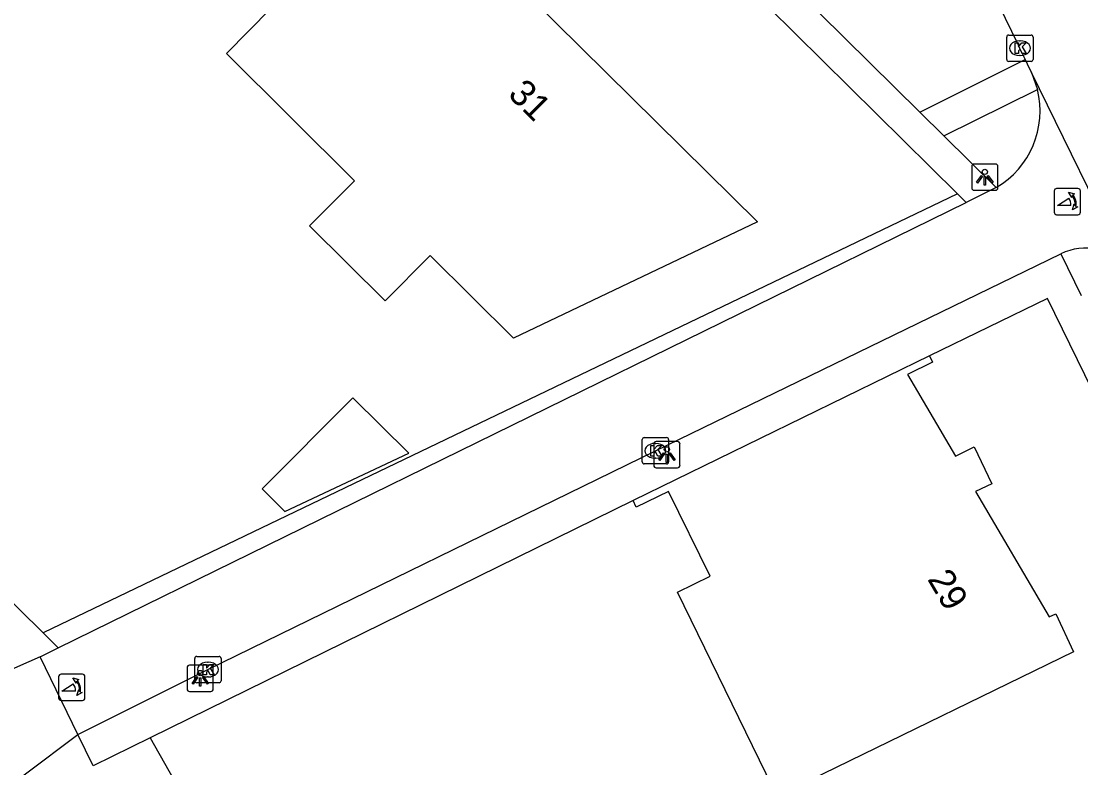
# Model space of a CAD drawing. Extents: x 160457 to 162082, y 388340 to 389736.
# Drawn here: x 160565.89 to 160606.15, y 389250.23 to 389278.62 of the extents above; entities that cross this region are included whole.
import ezdxf

# ---------------------------------------------------------------- set-up
doc = ezdxf.new("R2010")
doc.units = 0
for name, color, linetype in [('IMGEO_Fietspad_gesloten', 7, 'Continuous'), ('IMGEO_Fietspad_open', 7, 'Continuous'), ('IMGEO_Groenvoorziening', 7, 'Continuous'), ('IMGEO_Hek', 7, 'Continuous'), ('IMGEO_Kolk', 7, 'Continuous'), ('IMGEO_Lichtpunt', 7, 'Continuous'), ('IMGEO_Loofbos', 7, 'Continuous'), ('IMGEO_Pand', 7, 'Continuous'), ('IMGEO_Pand_nummerreeks', 7, 'Continuous'), ('IMGEO_Poller', 7, 'Continuous'), ('IMGEO_Rijbaan_lokaal_gesloten', 7, 'Continuous'), ('IMGEO_Voetpad_open', 7, 'Continuous')]:
    doc.layers.add(name, color=color, linetype=linetype)

msp = doc.modelspace()

# ---------------------------------------------------------------- linework, layer by layer
at = {"layer": 'IMGEO_Fietspad_gesloten'}
for points in [[(160566.609, 389254.449), (160560.976, 389251.968)], [(160568.044, 389251.495), (160566.609, 389254.449)], [(160565.214, 389249.369), (160566.054, 389250), (160568.044, 389251.495)]]:
    msp.add_lwpolyline(points, dxfattribs=at)
at = {"layer": 'IMGEO_Fietspad_open'}
for points in [[(160604.274, 389276.665), (160604.507, 389276.021)], [(160602.938, 389272.292), (160601.799, 389271.725)], [(160567.298, 389254.787), (160601.799, 389271.725)], [(160568.044, 389251.495), (160572.982, 389253.961), (160589.99, 389262.282), (160605.394, 389269.769)], [(160566.609, 389254.449), (160567.298, 389254.787)]]:
    msp.add_lwpolyline(points, dxfattribs=at)
for centre, radius, start, end in [((160601.23, 389275.205), 3.377, 300.3777, 13.9839), ((160606.309, 389267.93), 2.054, 37.6966, 116.4493)]:
    msp.add_arc(centre, radius, start, end, dxfattribs=at)
at = {"layer": 'IMGEO_Groenvoorziening'}
for points in [[(160601.464, 389272.056), (160566.726, 389255.359)], [(160570.784, 389251.368), (160573.677, 389246.255)]]:
    msp.add_lwpolyline(points, dxfattribs=at)
at = {"layer": 'IMGEO_Hek'}
for points in [[(160566.726, 389255.359), (160504.087, 389317.168), (160476.499, 389344.819)], [(160601.464, 389272.056), (160566.726, 389255.359)]]:
    msp.add_lwpolyline(points, dxfattribs=at)
at = {"layer": 'IMGEO_Kolk'}
for p, q in [((160603.337, 389277.163), (160603.337, 389278.015)), ((160603.412, 389278.089), (160604.264, 389278.089)), ((160603.825, 389277.869), (160603.85, 389277.869)), ((160604.338, 389278.015), (160604.338, 389277.163)), ((160604.264, 389277.089), (160603.412, 389277.089)), ((160603.848, 389277.309), (160603.823, 389277.309)), ((160589.488, 389261.857), (160589.488, 389262.709)), ((160589.563, 389262.783), (160590.415, 389262.783)), ((160589.976, 389262.563), (160590.001, 389262.563)), ((160590.489, 389262.709), (160590.489, 389261.857)), ((160590.415, 389261.783), (160589.563, 389261.783)), ((160589.999, 389262.003), (160589.974, 389262.003)), ((160572.556, 389254.462), (160573.408, 389254.462)), ((160572.481, 389253.536), (160572.481, 389254.388)), ((160572.969, 389254.242), (160572.994, 389254.242)), ((160573.482, 389254.388), (160573.482, 389253.536)), ((160572.992, 389253.682), (160572.967, 389253.682)), ((160573.408, 389253.462), (160572.556, 389253.462))]:
    msp.add_line(p, q, dxfattribs=at)
for points in [[(160603.337, 389277.163), (160603.337, 389278.015)], [(160603.412, 389278.089), (160604.264, 389278.089)], [(160604.338, 389278.015), (160604.338, 389277.163)], [(160603.658, 389277.789), (160603.781, 389277.789), (160603.781, 389277.638), (160603.911, 389277.789), (160604.075, 389277.789), (160603.929, 389277.638), (160604.082, 389277.389), (160603.93, 389277.389), (160603.845, 389277.553), (160603.781, 389277.486), (160603.781, 389277.389), (160603.658, 389277.389), (160603.658, 389277.789)], [(160604.264, 389277.089), (160603.412, 389277.089)], [(160589.488, 389261.857), (160589.488, 389262.709)], [(160589.563, 389262.783), (160590.415, 389262.783)], [(160590.489, 389262.709), (160590.489, 389261.857)], [(160589.809, 389262.483), (160589.932, 389262.483), (160589.932, 389262.332), (160590.062, 389262.483), (160590.226, 389262.483), (160590.08, 389262.332), (160590.233, 389262.083), (160590.081, 389262.083), (160589.996, 389262.247), (160589.932, 389262.18), (160589.932, 389262.083), (160589.809, 389262.083), (160589.809, 389262.483)], [(160590.415, 389261.783), (160589.563, 389261.783)], [(160572.556, 389254.462), (160573.408, 389254.462)], [(160572.481, 389253.536), (160572.481, 389254.388)], [(160572.802, 389254.162), (160572.925, 389254.162), (160572.925, 389254.011), (160573.055, 389254.162), (160573.219, 389254.162), (160573.073, 389254.011), (160573.226, 389253.762), (160573.074, 389253.762), (160572.989, 389253.926), (160572.925, 389253.859), (160572.925, 389253.762), (160572.802, 389253.762), (160572.802, 389254.162)], [(160573.482, 389254.388), (160573.482, 389253.536)], [(160573.408, 389253.462), (160572.556, 389253.462)]]:
    msp.add_lwpolyline(points, dxfattribs=at)
for centre, start, end in [((160603.414, 389278.013), 91.552, 178.448), ((160603.414, 389278.013), 91.552, 178.448), ((160604.262, 389278.013), 1.552, 88.448), ((160604.262, 389278.013), 1.552, 88.448), ((160603.414, 389277.165), 181.552, 268.448), ((160603.414, 389277.165), 181.552, 268.448), ((160604.262, 389277.165), 271.552, 358.448), ((160604.262, 389277.165), 271.552, 358.448), ((160589.565, 389262.707), 91.552, 178.448), ((160589.565, 389262.707), 91.552, 178.448), ((160590.413, 389262.707), 1.552, 88.448), ((160590.413, 389262.707), 1.552, 88.448), ((160589.565, 389261.859), 181.552, 268.448), ((160589.565, 389261.859), 181.552, 268.448), ((160590.413, 389261.859), 271.552, 358.448), ((160590.413, 389261.859), 271.552, 358.448), ((160572.558, 389254.386), 91.552, 178.448), ((160572.558, 389254.386), 91.552, 178.448), ((160573.406, 389254.386), 1.552, 88.448), ((160573.406, 389254.386), 1.552, 88.448), ((160572.558, 389253.538), 181.552, 268.448), ((160572.558, 389253.538), 181.552, 268.448), ((160573.406, 389253.538), 271.552, 358.448), ((160573.406, 389253.538), 271.552, 358.448)]:
    msp.add_arc(centre, 0.0765, start, end, dxfattribs=at)
for centre, major_axis, ratio, start_param, end_param in [((160603.824, 389277.589), (-0.387, 0.002), 0.722429, 4.712389, 7.853982), ((160603.849, 389277.589), (-0.39, 0.002), 0.717154, 1.570796, 4.712389), ((160589.975, 389262.283), (-0.387, 0.002), 0.722429, 4.712389, 7.853982), ((160590, 389262.283), (-0.39, 0.002), 0.717154, 1.570796, 4.712389), ((160572.968, 389253.962), (-0.387, 0.002), 0.722429, 4.712389, 7.853982), ((160572.993, 389253.962), (-0.39, 0.002), 0.717154, 1.570796, 4.712389)]:
    msp.add_ellipse(centre, major_axis=major_axis, ratio=ratio, start_param=start_param, end_param=end_param, dxfattribs=at)
at = {"layer": 'IMGEO_Lichtpunt'}
for p, q in [((160602.007, 389273.089), (160602.007, 389272.282)), ((160602.007, 389273.089), (160602.007, 389272.282)), ((160602.909, 389273.184), (160602.101, 389273.184)), ((160602.909, 389273.184), (160602.101, 389273.184)), ((160603.003, 389272.282), (160603.003, 389273.089)), ((160603.003, 389272.282), (160603.003, 389273.089)), ((160602.101, 389272.188), (160602.909, 389272.188)), ((160602.101, 389272.188), (160602.909, 389272.188)), ((160589.926, 389262.537), (160589.926, 389261.73)), ((160589.926, 389262.537), (160589.926, 389261.73)), ((160590.828, 389262.632), (160590.02, 389262.632)), ((160590.828, 389262.632), (160590.02, 389262.632)), ((160590.922, 389261.73), (160590.922, 389262.537)), ((160590.922, 389261.73), (160590.922, 389262.537)), ((160590.02, 389261.636), (160590.828, 389261.636)), ((160590.02, 389261.636), (160590.828, 389261.636)), ((160573.094, 389254.127), (160572.286, 389254.127)), ((160573.094, 389254.127), (160572.286, 389254.127)), ((160572.192, 389254.032), (160572.192, 389253.225)), ((160572.192, 389254.032), (160572.192, 389253.225)), ((160573.188, 389253.225), (160573.188, 389254.032)), ((160573.188, 389253.225), (160573.188, 389254.032)), ((160572.286, 389253.131), (160573.094, 389253.131)), ((160572.286, 389253.131), (160573.094, 389253.131))]:
    msp.add_line(p, q, dxfattribs=at)
for points in [[(160602.381, 389272.753), (160602.42, 389272.725), (160602.232, 389272.463), (160602.194, 389272.49), (160602.381, 389272.753)], [(160602.483, 389272.705), (160602.53, 389272.705), (160602.53, 389272.383), (160602.483, 389272.383), (160602.483, 389272.705)], [(160602.593, 389272.725), (160602.631, 389272.752), (160602.818, 389272.49), (160602.779, 389272.462), (160602.593, 389272.725)], [(160590.3, 389262.201), (160590.339, 389262.173), (160590.151, 389261.911), (160590.113, 389261.938), (160590.3, 389262.201)], [(160590.402, 389262.153), (160590.449, 389262.153), (160590.449, 389261.831), (160590.402, 389261.831), (160590.402, 389262.153)], [(160590.512, 389262.173), (160590.55, 389262.2), (160590.737, 389261.938), (160590.698, 389261.91), (160590.512, 389262.173)], [(160572.566, 389253.696), (160572.605, 389253.668), (160572.417, 389253.406), (160572.379, 389253.433), (160572.566, 389253.696)], [(160572.778, 389253.668), (160572.816, 389253.695), (160573.003, 389253.433), (160572.964, 389253.405), (160572.778, 389253.668)], [(160572.668, 389253.648), (160572.715, 389253.648), (160572.715, 389253.326), (160572.668, 389253.326), (160572.668, 389253.648)]]:
    msp.add_lwpolyline(points, dxfattribs=at)
for centre in [(160602.506, 389272.887), (160590.425, 389262.335), (160572.691, 389253.83)]:
    msp.add_circle(centre, 0.0994, dxfattribs=at)
for centre, start, end in [((160602.101, 389273.089), 90, 180), ((160602.101, 389273.089), 90, 180), ((160602.909, 389273.089), 0, 90), ((160602.909, 389273.089), 0, 90), ((160602.101, 389272.282), 180, 270), ((160602.101, 389272.282), 180, 270), ((160602.909, 389272.282), 270, 0), ((160602.909, 389272.282), 270, 360), ((160590.02, 389262.537), 90, 180), ((160590.02, 389262.537), 90, 180), ((160590.828, 389262.537), 0, 90), ((160590.828, 389262.537), 0, 90), ((160590.02, 389261.73), 180, 270), ((160590.02, 389261.73), 180, 270), ((160590.828, 389261.73), 270, 0), ((160590.828, 389261.73), 270, 360), ((160572.286, 389254.032), 90, 180), ((160572.286, 389254.032), 90, 180), ((160573.094, 389254.032), 0, 90), ((160573.094, 389254.032), 0, 90), ((160572.286, 389253.225), 180, 270), ((160572.286, 389253.225), 180, 270), ((160573.094, 389253.225), 270, 0), ((160573.094, 389253.225), 270, 360)]:
    msp.add_arc(centre, 0.0946, start, end, dxfattribs=at)
at = {"layer": 'IMGEO_Loofbos'}
for points in [[(160566.726, 389255.359), (160504.087, 389317.168), (160476.499, 389344.819)], [(160566.726, 389255.359), (160567.298, 389254.787)]]:
    msp.add_lwpolyline(points, dxfattribs=at)
at = {"layer": 'IMGEO_Pand'}
for points in [[(160580.445, 389284.259), (160593.871, 389270.993), (160584.597, 389266.558), (160581.43, 389269.706), (160579.715, 389267.98), (160576.847, 389270.831), (160578.555, 389272.55), (160573.684, 389277.391), (160580.445, 389284.259)], [(160600.397, 389265.889), (160600.516, 389265.647), (160599.564, 389265.182), (160601.394, 389262.082), (160602.103, 389262.429), (160602.768, 389261.031), (160602.157, 389260.732), (160604.949, 389255.962), (160605.201, 389256.085), (160605.873, 389254.642), (160596.367, 389250), (160594.616, 389249.145), (160594.198, 389250), (160590.823, 389256.912), (160592.063, 389257.519), (160590.491, 389260.736), (160589.261, 389260.135), (160589.139, 389260.387)], [(160600.397, 389265.889), (160589.139, 389260.387)], [(160575.909, 389259.968), (160580.612, 389262.19), (160578.491, 389264.298), (160575.042, 389260.829), (160575.909, 389259.968)]]:
    msp.add_lwpolyline(points, dxfattribs=at)
at = {"layer": 'IMGEO_Poller'}
for p, q in [((160606.043, 389272.255), (160605.235, 389272.255)), ((160606.043, 389272.255), (160605.235, 389272.255)), ((160605.141, 389272.16), (160605.141, 389271.353)), ((160605.141, 389272.16), (160605.141, 389271.353)), ((160606.137, 389271.353), (160606.137, 389272.16)), ((160606.137, 389271.353), (160606.137, 389272.16)), ((160605.235, 389271.258), (160606.043, 389271.258)), ((160605.235, 389271.258), (160606.043, 389271.258)), ((160567.311, 389253.692), (160567.311, 389252.885)), ((160567.311, 389253.692), (160567.311, 389252.885)), ((160568.213, 389253.787), (160567.405, 389253.787)), ((160568.213, 389253.787), (160567.405, 389253.787)), ((160568.307, 389252.885), (160568.307, 389253.692)), ((160568.307, 389252.885), (160568.307, 389253.692)), ((160567.405, 389252.79), (160568.213, 389252.79)), ((160567.405, 389252.79), (160568.213, 389252.79))]:
    msp.add_line(p, q, dxfattribs=at)
for points in [[(160605.776, 389271.611), (160605.263, 389271.611), (160605.693, 389271.886)], [(160605.82, 389271.984), (160605.808, 389271.911), (160605.683, 389272.116)], [(160605.683, 389272.116), (160605.914, 389272.05), (160605.843, 389272.018)], [(160605.836, 389271.439), (160605.902, 389271.67), (160605.932, 389271.602)], [(160605.968, 389271.575), (160606.04, 389271.564), (160605.836, 389271.439)], [(160567.946, 389253.143), (160567.433, 389253.143), (160567.863, 389253.418)], [(160567.99, 389253.516), (160567.978, 389253.443), (160567.853, 389253.648)], [(160567.853, 389253.648), (160568.084, 389253.582), (160568.013, 389253.55)], [(160568.006, 389252.971), (160568.072, 389253.202), (160568.102, 389253.134)], [(160568.138, 389253.107), (160568.21, 389253.096), (160568.006, 389252.971)]]:
    msp.add_lwpolyline(points, dxfattribs=at)
for centre, radius, start, end in [((160605.235, 389272.16), 0.0946, 90, 180), ((160605.235, 389272.16), 0.0946, 90, 180), ((160606.043, 389272.16), 0.0946, 0, 90), ((160606.043, 389272.16), 0.0946, 0, 90), ((160605.448, 389271.661), 0.332, 351.3247, 42.4854), ((160605.462, 389271.671), 0.476, 351.7527, 41.1691), ((160605.462, 389271.671), 0.516, 349.3569, 42.2912), ((160605.235, 389271.353), 0.0946, 180, 270), ((160605.235, 389271.353), 0.0946, 180, 270), ((160606.043, 389271.353), 0.0946, 270, 0), ((160606.043, 389271.353), 0.0946, 270, 0), ((160567.405, 389253.692), 0.0946, 90, 180), ((160567.405, 389253.692), 0.0946, 90, 180), ((160568.213, 389253.692), 0.0946, 0, 90), ((160568.213, 389253.692), 0.0946, 0, 90), ((160567.618, 389253.193), 0.332, 351.3247, 42.4854), ((160567.632, 389253.203), 0.476, 351.7527, 41.1691), ((160567.632, 389253.203), 0.516, 349.3569, 42.2912), ((160567.405, 389252.885), 0.0946, 180, 270), ((160567.405, 389252.885), 0.0946, 180, 270), ((160568.213, 389252.885), 0.0946, 270, 0), ((160568.213, 389252.885), 0.0946, 270, 0)]:
    msp.add_arc(centre, radius, start, end, dxfattribs=at)
at = {"layer": 'IMGEO_Rijbaan_lokaal_gesloten'}
for points in [[(160595.835, 389291.896), (160596.366, 389291.53), (160596.775, 389291.18), (160597.152, 389290.795), (160597.492, 389290.378), (160597.793, 389289.932), (160598.054, 389289.461), (160598.555, 389288.438), (160603.771, 389277.723), (160603.826, 389277.585), (160604.033, 389277.156)], [(160604.033, 389277.156), (160604.19, 389276.831), (160604.274, 389276.665)], [(160607.934, 389269.186), (160604.274, 389276.665)]]:
    msp.add_lwpolyline(points, dxfattribs=at)
at = {"layer": 'IMGEO_Voetpad_open'}
for points in [[(160522.54, 389350.099), (160529.566, 389343.175), (160541.05, 389331.762), (160573.763, 389299.438), (160601.464, 389272.056)], [(160600.041, 389275.154), (160589.542, 389285.527)], [(160600.041, 389275.154), (160604.033, 389277.156)], [(160600.945, 389274.261), (160604.507, 389276.021)], [(160600.945, 389274.261), (160600.041, 389275.154)], [(160602.938, 389272.292), (160600.945, 389274.261)], [(160601.799, 389271.725), (160601.464, 389272.056)], [(160605.394, 389269.769), (160606.168, 389268.191)], [(160650.888, 389173.962), (160644.997, 389186.036), (160631.834, 389212.986), (160618.655, 389239.938), (160613.732, 389250), (160608.869, 389259.939), (160604.891, 389268.07), (160600.397, 389265.889)], [(160589.139, 389260.387), (160570.784, 389251.368)], [(160570.784, 389251.368), (160568.627, 389250.308), (160568.044, 389251.495)]]:
    msp.add_lwpolyline(points, dxfattribs=at)

# ---------------------------------------------------------------- texts
at = {"layer": 'IMGEO_Pand_nummerreeks'}
for s, rotation, p in [('31', 315.3434, (160584.345, 389275.794)), ('29', 300.3415, (160600.305, 389257.404))]:
    msp.add_text(s, height=1, rotation=rotation, dxfattribs=at).set_placement(p)

doc.saveas('drawing.dxf')
